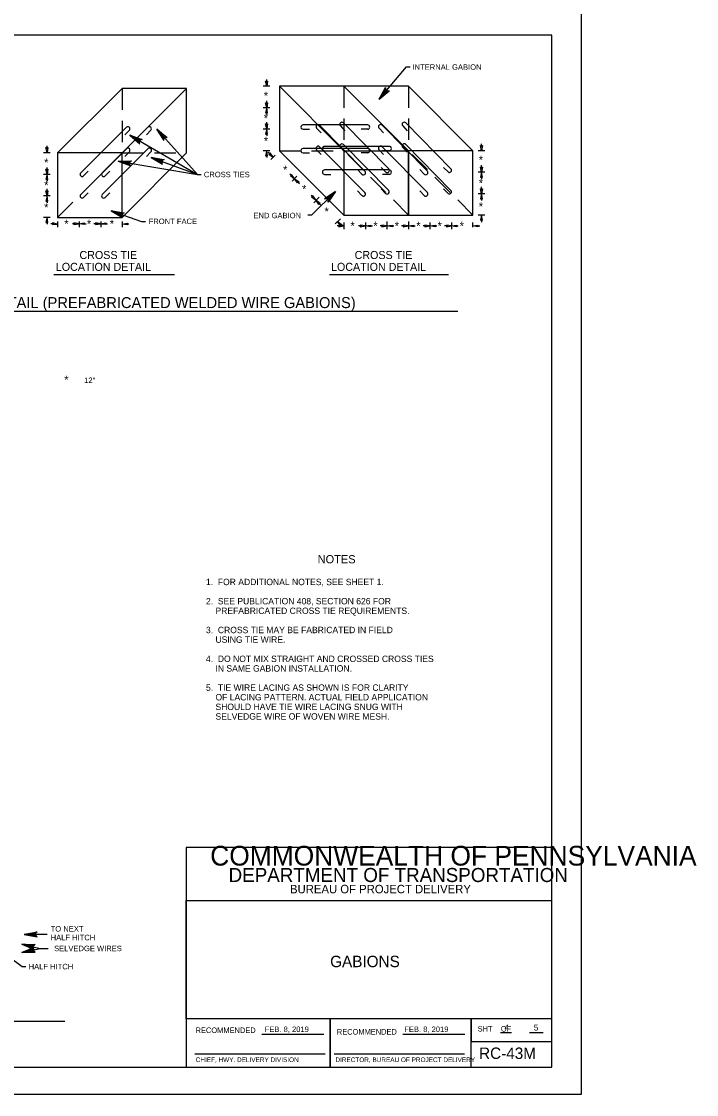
# Model space of a CAD drawing. Extents: x 3 to 3592, y -602 to 1171.
# Drawn here: x 1378 to 1748, y -17 to 569 of the extents above; entities that cross this region are included whole.
import ezdxf

# ---------------------------------------------------------------- set-up
doc = ezdxf.new("R2010")
doc.units = 0
for name, color, linetype in [('1', 7, 'Continuous'), ('2', 7, 'Continuous'), ('3', 7, 'Continuous'), ('H', 7, 'Continuous'), ('P', 7, 'Continuous'), ('PLT-BNDY', 7, 'Continuous')]:
    doc.layers.add(name, color=color, linetype=linetype)

msp = doc.modelspace()

# ---------------------------------------------------------------- linework, layer by layer
at = {"layer": '1'}
for p, q in [((1509.97, 15.82), (1543.86, 15.82)), ((1586.97, 15.82), (1620.84, 15.82)), ((1640.37, 16.81), (1646.51, 16.81)), ((1656.18, 16.81), (1663.83, 16.81)), ((1473.27, 5.16), (1544.52, 5.16)), ((1549.44, 5.16), (1620.78, 5.16))]:
    msp.add_line(p, q, dxfattribs=at)
msp.add_lwpolyline([(1668.51, -2.17), (1668.51, 561.83), (882.51, 561.83), (882.51, -2.17), (1668.51, -2.17), (1668.51, 24.19), (1468.51, 24.19), (1468.51, 88.87), (1668.51, 88.87), (1668.51, 117.83), (1468.51, 117.83), (1468.51, -2.17), (1547.31, -2.17), (1547.31, 24.19), (1547.31, -2.17), (1624.31, -2.17), (1624.31, 24.19), (1624.31, 11.88), (1668.51, 11.88)], dxfattribs=at)
for centre, radius, start, end in [((1436.57, 510.68), 1.15, 318.57633, 131.42367), ((1448.36, 510.68), 1.15, 318.57633, 131.42367), ((1532.41, 511.59), 1.17, 87.51045, 272.48955), ((1540.69, 511.85), 1.15, 45, 225), ((1553.69, 513.06), 1.15, 45, 225), ((1567.76, 511.59), 1.17, 272.48955, 87.51045), ((1574.82, 511.85), 1.15, 45, 225), ((1587.78, 513.06), 1.19, 43.2643, 223.2643), ((1436.62, 498.94), 1.15, 315, 135), ((1448.41, 498.94), 1.15, 315, 135), ((1532.41, 498.69), 1.17, 87.96267, 272.03733), ((1540.69, 500.06), 1.15, 45, 225), ((1544.24, 499.86), 1.22, 90, 270), ((1553.69, 501.28), 1.15, 45, 225), ((1567.76, 498.69), 1.17, 272.48955, 87.51045), ((1574.82, 500.06), 1.15, 45, 225), ((1579.5, 499.86), 1.22, 270, 90), ((1587.78, 501.28), 1.19, 43.2643, 223.2643), ((1544.24, 486.95), 1.22, 90, 270), ((1565.48, 486.7), 1.19, 226.7357, 46.7357), ((1578.43, 487.92), 1.22, 225, 45), ((1579.5, 486.95), 1.22, 270, 90), ((1599.51, 486.75), 1.22, 228.36646, 41.63354), ((1612.47, 487.97), 1.19, 230.10217, 43.36924), ((1411.63, 485.73), 1.15, 135, 315), ((1423.42, 485.73), 1.15, 135, 315), ((1565.48, 474.96), 1.15, 225, 45), ((1578.43, 476.18), 1.19, 223.2643, 43.2643), ((1599.51, 475.02), 1.19, 226.84063, 39.68796), ((1612.47, 476.23), 1.15, 228.57633, 41.42367), ((1411.63, 473.95), 1.15, 135, 315), ((1423.42, 473.95), 1.15, 135, 315)]:
    msp.add_arc(centre, radius, start, end, dxfattribs=at)
at = {"layer": '2'}
for points in [[(1573.98, 526.86), (1577.58, 533.16), (1577.51, 532.49), (1573.98, 526.86), (1577.69, 531.97), (1578, 531.6), (1573.98, 526.86), (1578.42, 531.35), (1578.97, 531.26), (1573.98, 526.86), (1579.61, 531.43), (1578.97, 531.26), (1578.42, 531.35), (1578, 531.6), (1577.69, 531.97), (1577.51, 532.49)], [(1452.44, 510.41), (1458.2, 506), (1457.55, 506.15), (1452.44, 510.41), (1457, 506.04), (1456.59, 505.79), (1452.44, 510.41), (1456.29, 505.41), (1456.13, 504.87), (1452.44, 510.41), (1456.21, 504.21), (1456.13, 504.87), (1456.29, 505.41), (1456.59, 505.79), (1457, 506.04), (1457.55, 506.15)], [(1437.66, 507.26), (1444.49, 504.83), (1443.83, 504.77), (1437.66, 507.26), (1443.34, 504.5), (1443.03, 504.13), (1437.66, 507.26), (1442.86, 503.68), (1442.86, 503.12), (1437.66, 507.26), (1443.15, 502.52), (1442.86, 503.12), (1442.86, 503.68), (1443.03, 504.13), (1443.34, 504.5), (1443.83, 504.77)], [(1431.4, 492.96), (1438.65, 493.1), (1438.05, 492.81), (1431.4, 492.96), (1437.69, 492.39), (1437.53, 491.93), (1431.4, 492.96), (1437.53, 491.45), (1437.73, 490.93), (1431.4, 492.96), (1438.21, 490.46), (1437.73, 490.93), (1437.53, 491.45), (1437.53, 491.93), (1437.69, 492.39), (1438.05, 492.81)], [(1449.4, 495), (1456.55, 493.8), (1455.91, 493.63), (1449.4, 495), (1455.47, 493.28), (1455.23, 492.86), (1449.4, 495), (1455.14, 492.38), (1455.25, 491.84), (1449.4, 495), (1455.63, 491.29), (1455.25, 491.84), (1455.14, 492.38), (1455.23, 492.86), (1455.47, 493.28), (1455.91, 493.63)], [(1550.22, 476.47), (1546.12, 470.48), (1546.24, 471.14), (1550.22, 476.47), (1546.1, 471.68), (1545.82, 472.07), (1550.22, 476.47), (1545.43, 472.35), (1544.89, 472.49), (1550.22, 476.47), (1544.23, 472.37), (1544.89, 472.49), (1545.43, 472.35), (1545.82, 472.07), (1546.1, 471.68), (1546.24, 471.14)], [(1427.43, 465.76), (1434.6, 464.71), (1433.96, 464.53), (1427.43, 465.76), (1433.54, 464.17), (1433.31, 463.74), (1427.43, 465.76), (1433.23, 463.26), (1433.34, 462.72), (1427.43, 465.76), (1433.74, 462.18), (1433.34, 462.72), (1433.23, 463.26), (1433.31, 463.74), (1433.54, 464.17), (1433.96, 464.53)], [(1379.87, 70.36), (1387, 71.7), (1386.45, 71.32), (1379.87, 70.36), (1386.17, 70.84), (1386.09, 70.36), (1379.87, 70.36), (1386.17, 69.89), (1386.45, 69.41), (1379.87, 70.36), (1387, 69.03), (1386.45, 69.41), (1386.17, 69.89), (1386.09, 70.36), (1386.17, 70.84), (1386.45, 71.32)], [(1378.66, 65.09), (1385.91, 64.75), (1385.29, 64.51), (1378.66, 65.09), (1384.9, 64.11), (1384.72, 63.66), (1378.66, 65.09), (1384.69, 63.18), (1384.85, 62.65), (1378.66, 65.09), (1385.3, 62.15), (1384.85, 62.65), (1384.69, 63.18), (1384.72, 63.66), (1384.9, 64.11), (1385.29, 64.51)], [(1378.69, 60.41), (1385.32, 63.35), (1384.87, 62.85), (1378.69, 60.41), (1384.71, 62.32), (1384.74, 61.83), (1378.69, 60.41), (1384.93, 61.39), (1385.31, 60.99), (1378.69, 60.41), (1385.93, 60.74), (1385.31, 60.99), (1384.93, 61.39), (1384.74, 61.83), (1384.71, 62.32), (1384.87, 62.85)]]:
    msp.add_lwpolyline(points, dxfattribs=at)
at = {"layer": '3'}
for p, q in [((1396.17, 431.12), (1462.09, 431.12)), ((1546.92, 431.12), (1612.04, 431.12)), ((1316.22, 410.92), (1617.01, 410.92)), ((1272.44, 22.86), (1402.16, 22.86))]:
    msp.add_line(p, q, dxfattribs=at)
at = {"layer": 'H'}
for p, q in [((1511.93, 536.64), (1513, 536.64)), ((1512.54, 533.89), (1511.93, 536.64)), ((1513, 536.64), (1512.54, 533.89)), ((1511.93, 524.94), (1513, 524.94)), ((1512.54, 522.2), (1511.93, 524.94)), ((1512.54, 522.21), (1511.93, 519.46)), ((1513, 524.94), (1512.54, 522.2)), ((1513, 519.46), (1512.54, 522.21)), ((1511.93, 519.46), (1513, 519.46)), ((1511.93, 513.32), (1513, 513.32)), ((1512.54, 510.42), (1511.93, 513.32)), ((1512.54, 510.42), (1511.93, 507.68)), ((1513, 513.32), (1512.54, 510.42)), ((1513, 507.68), (1512.54, 510.42)), ((1511.93, 507.68), (1513, 507.68)), ((1391.82, 500.41), (1392.88, 500.41)), ((1392.43, 497.52), (1391.82, 500.41)), ((1392.88, 500.41), (1392.43, 497.52)), ((1512.55, 498.64), (1511.94, 495.9)), ((1513.01, 495.9), (1512.55, 498.64)), ((1629.53, 501.53), (1630.59, 501.53)), ((1629.98, 498.64), (1629.53, 501.53)), ((1630.59, 501.53), (1629.98, 498.64)), ((1511.94, 495.9), (1513.01, 495.9)), ((1514.45, 497.45), (1513.68, 496.84)), ((1513.68, 496.84), (1516.12, 495.17)), ((1516.12, 495.17), (1514.45, 497.45)), ((1391.82, 488.63), (1392.88, 488.63)), ((1392.43, 485.73), (1391.82, 488.63)), ((1392.88, 488.63), (1392.43, 485.73)), ((1629.53, 489.69), (1630.59, 489.69)), ((1629.98, 486.95), (1629.53, 489.69)), ((1630, 486.98), (1629.54, 484.24)), ((1630.59, 489.69), (1629.98, 486.95)), ((1630.61, 484.24), (1630, 486.98)), ((1392.43, 485.73), (1391.82, 482.99)), ((1391.82, 482.99), (1392.88, 482.99)), ((1392.88, 482.99), (1392.43, 485.73)), ((1526.14, 485.67), (1525.53, 485.21)), ((1525.53, 485.21), (1527.82, 483.38)), ((1527.82, 483.38), (1526.14, 485.67)), ((1529.46, 481.11), (1527.78, 483.4)), ((1527.78, 483.4), (1530.22, 481.72)), ((1530.22, 481.72), (1529.46, 481.11)), ((1629.54, 484.24), (1630.61, 484.24)), ((1391.82, 476.79), (1392.88, 476.79)), ((1392.43, 474.05), (1391.82, 476.79)), ((1392.88, 476.79), (1392.43, 474.05)), ((1629.52, 477.91), (1630.59, 477.91)), ((1629.98, 475.16), (1629.52, 477.91)), ((1630.01, 475.17), (1629.56, 472.43)), ((1630.59, 477.91), (1629.98, 475.16)), ((1630.62, 472.43), (1630.01, 475.17)), ((1392.43, 474.05), (1391.82, 471.15)), ((1391.82, 471.15), (1392.88, 471.15)), ((1392.88, 471.15), (1392.43, 474.05)), ((1537.74, 474.05), (1537.13, 473.44)), ((1537.13, 473.44), (1539.57, 471.61)), ((1539.57, 471.61), (1537.74, 474.05)), ((1541.09, 469.33), (1539.57, 471.61)), ((1539.57, 471.61), (1541.85, 469.94)), ((1541.85, 469.94), (1541.09, 469.33)), ((1629.56, 472.43), (1630.62, 472.43)), ((1629.99, 463.38), (1629.54, 460.64)), ((1630.6, 460.64), (1629.99, 463.38)), ((1392.43, 462.26), (1391.82, 459.37)), ((1391.82, 459.37), (1392.88, 459.37)), ((1392.88, 459.37), (1392.43, 462.26)), ((1395.47, 459.24), (1395.47, 458.32)), ((1398.21, 458.63), (1395.47, 459.24)), ((1395.47, 458.32), (1398.21, 458.63)), ((1407.11, 459.32), (1407.11, 458.4)), ((1410, 458.71), (1407.11, 459.32)), ((1407.11, 458.4), (1410, 458.71)), ((1410, 458.71), (1412.75, 459.32)), ((1412.75, 458.4), (1410, 458.71)), ((1412.75, 459.32), (1412.75, 458.4)), ((1418.89, 459.32), (1418.89, 458.4)), ((1421.79, 458.71), (1418.89, 459.32)), ((1418.89, 458.4), (1421.79, 458.71)), ((1421.79, 458.71), (1424.55, 459.23)), ((1424.52, 458.31), (1421.79, 458.71)), ((1424.55, 459.23), (1424.52, 458.31)), ((1433.58, 458.56), (1436.32, 459.17)), ((1436.32, 458.26), (1433.58, 458.56)), ((1436.32, 459.17), (1436.32, 458.26)), ((1552.98, 457.56), (1551.3, 460)), ((1551.3, 460), (1553.74, 458.17)), ((1551.93, 458.05), (1551.93, 457.14)), ((1554.82, 457.59), (1551.93, 458.05)), ((1551.93, 457.14), (1554.82, 457.59)), ((1553.74, 458.17), (1552.98, 457.56)), ((1563.7, 458.05), (1563.7, 457.13)), ((1566.59, 457.59), (1563.7, 458.05)), ((1563.7, 457.13), (1566.59, 457.59)), ((1566.59, 457.59), (1569.34, 458.05)), ((1569.34, 457.13), (1566.59, 457.59)), ((1569.34, 458.05), (1569.34, 457.13)), ((1575.53, 458.05), (1575.53, 457.13)), ((1578.28, 457.59), (1575.53, 458.05)), ((1575.53, 457.13), (1578.28, 457.59)), ((1578.28, 457.6), (1581.17, 458.06)), ((1581.17, 457.15), (1578.28, 457.6)), ((1581.17, 458.06), (1581.17, 457.15)), ((1587.17, 458.05), (1587.17, 457.13)), ((1590.06, 457.59), (1587.17, 458.05)), ((1587.17, 457.13), (1590.06, 457.59)), ((1590.06, 457.59), (1592.81, 458.05)), ((1592.81, 457.13), (1590.06, 457.59)), ((1592.81, 458.05), (1592.81, 457.13)), ((1599, 458.05), (1599, 457.13)), ((1601.75, 457.59), (1599, 458.05)), ((1599, 457.13), (1601.75, 457.59)), ((1601.75, 457.59), (1604.65, 458.04)), ((1604.65, 457.13), (1601.75, 457.59)), ((1604.65, 458.04), (1604.65, 457.13)), ((1610.79, 458.06), (1610.79, 457.15)), ((1613.53, 457.6), (1610.79, 458.06)), ((1610.79, 457.15), (1613.53, 457.6)), ((1613.53, 457.59), (1616.43, 458.05)), ((1616.43, 457.13), (1613.53, 457.59)), ((1616.43, 458.05), (1616.43, 457.13)), ((1625.33, 457.6), (1628.08, 458.06)), ((1628.08, 457.15), (1625.33, 457.6)), ((1628.08, 458.06), (1628.08, 457.15)), ((1629.54, 460.64), (1630.6, 460.64))]:
    msp.add_line(p, q, dxfattribs=at)
at = {"layer": 'P'}
for points in [[(1573.98, 526.86), (1588.95, 544.46)], [(1588.95, 544.46), (1591.08, 544.46)], [(1514.27, 533.89), (1510.61, 533.89)], [(1512.54, 535.72), (1512.54, 537.65)], [(1519.55, 533.89), (1519.55, 498.64)], [(1519.55, 533.89), (1554.81, 498.64)], [(1590.06, 533.89), (1519.55, 533.89)], [(1554.81, 533.89), (1590.06, 498.64)], [(1554.81, 533.89), (1554.81, 522.21)], [(1590.06, 533.89), (1625.32, 498.64)], [(1590.06, 533.89), (1590.06, 522.21)], [(1398.22, 497.52), (1433.58, 532.78)], [(1468.73, 532.78), (1433.58, 532.78)], [(1433.58, 497.52), (1468.73, 532.78)], [(1433.58, 532.78), (1433.58, 520.99)], [(1468.73, 497.52), (1468.73, 532.78)], [(1514.27, 522.21), (1510.61, 522.21)], [(1514.27, 522.21), (1510.61, 522.21)], [(1512.54, 524.04), (1512.54, 525.87)], [(1512.54, 520.38), (1512.54, 518.45)], [(1554.81, 516.32), (1554.81, 504.63)], [(1590.06, 516.32), (1590.06, 504.63)], [(1435.81, 511.54), (1410.82, 486.55)], [(1447.6, 511.54), (1422.6, 486.55)], [(1433.58, 515.1), (1433.58, 503.41)], [(1452.44, 510.41), (1474.62, 485.73)], [(1514.27, 510.42), (1510.61, 510.42)], [(1514.27, 510.42), (1510.61, 510.42)], [(1512.54, 512.35), (1512.54, 514.28)], [(1567.81, 512.76), (1532.46, 512.76)], [(1532.46, 510.42), (1535.91, 510.42)], [(1539.87, 511.03), (1542.31, 508.49)], [(1566.29, 487.56), (1541.5, 512.66)], [(1552.88, 512.25), (1555.21, 509.61)], [(1579.29, 488.78), (1554.5, 513.88)], [(1567.81, 510.42), (1564.16, 510.42)], [(1574.01, 511.03), (1576.45, 508.49)], [(1600.43, 487.56), (1575.64, 512.66)], [(1586.91, 512.25), (1589.45, 509.61)], [(1613.33, 488.78), (1588.64, 513.88)], [(1437.44, 509.92), (1435, 507.38)], [(1437.66, 507.26), (1474.62, 485.73)], [(1449.22, 509.92), (1446.78, 507.38)], [(1512.54, 508.59), (1512.54, 506.77)], [(1392.43, 499.45), (1392.43, 501.28)], [(1435.81, 499.76), (1410.82, 474.76)], [(1447.6, 499.76), (1422.6, 474.76)], [(1514.27, 498.64), (1510.61, 498.64)], [(1519.55, 498.64), (1554.81, 463.38)], [(1519.55, 498.64), (1531.24, 498.64)], [(1567.81, 499.86), (1532.46, 499.86)], [(1537.13, 498.64), (1548.92, 498.64)], [(1539.87, 499.25), (1542.31, 496.71)], [(1566.29, 475.78), (1541.5, 500.87)], [(1579.5, 501.08), (1544.24, 501.08)], [(1544.24, 498.64), (1547.7, 498.64)], [(1552.88, 500.47), (1555.21, 497.93)], [(1579.29, 477), (1554.5, 502.09)], [(1554.81, 498.64), (1554.81, 463.38)], [(1554.81, 498.64), (1590.06, 498.64)], [(1554.81, 498.64), (1590.06, 498.64)], [(1574.01, 499.25), (1576.45, 496.71)], [(1600.43, 475.78), (1575.64, 500.87)], [(1579.5, 498.64), (1575.94, 498.64)], [(1586.91, 500.47), (1589.45, 497.93)], [(1613.33, 477), (1588.64, 502.09)], [(1625.32, 498.64), (1590.06, 498.64)], [(1590.06, 498.64), (1590.06, 463.38)], [(1590.06, 463.38), (1590.06, 498.64)], [(1625.32, 463.38), (1625.32, 498.64)], [(1631.82, 498.64), (1628.16, 498.64)], [(1629.99, 500.57), (1629.99, 502.5)], [(1394.15, 497.52), (1390.5, 497.52)], [(1433.58, 497.52), (1398.22, 497.52)], [(1398.22, 497.52), (1398.22, 462.26)], [(1423.21, 487.16), (1431.44, 495.59)], [(1431.4, 492.96), (1474.62, 485.73)], [(1433.58, 497.52), (1445.26, 497.52)], [(1433.58, 462.26), (1468.73, 497.52)], [(1433.58, 462.26), (1433.58, 497.52)], [(1437.44, 498.13), (1435, 495.59)], [(1449.22, 498.13), (1446.78, 495.59)], [(1449.4, 495), (1474.62, 485.73)], [(1451.15, 497.52), (1462.84, 497.52)], [(1512.54, 496.81), (1512.54, 494.98)], [(1514.78, 496.5), (1513.36, 497.93)], [(1517.11, 496.3), (1514.78, 493.86)], [(1532.46, 497.52), (1535.91, 497.52)], [(1565.17, 488.38), (1556.84, 496.71)], [(1567.81, 497.52), (1564.16, 497.52)], [(1600.43, 488.38), (1592.1, 496.71)], [(1392.43, 487.66), (1392.43, 489.49)], [(1412.44, 484.92), (1414.98, 487.46)], [(1424.23, 484.92), (1426.77, 487.46)], [(1579.5, 488.17), (1544.24, 488.17)], [(1564.66, 485.84), (1562.23, 488.38)], [(1577.57, 487.06), (1575.13, 489.49)], [(1598.7, 485.84), (1596.26, 488.38)], [(1611.7, 487.06), (1609.16, 489.49)], [(1631.82, 486.95), (1628.16, 486.95)], [(1631.82, 486.95), (1628.16, 486.95)], [(1629.99, 488.78), (1629.99, 490.71)], [(1394.15, 485.73), (1390.5, 485.73)], [(1394.15, 485.73), (1390.5, 485.73)], [(1392.43, 483.91), (1392.43, 481.98)], [(1410.72, 474.66), (1419.05, 482.99)], [(1474.62, 485.73), (1476.76, 485.73)], [(1474.62, 485.73), (1476.76, 485.73)], [(1474.62, 485.73), (1476.76, 485.73)], [(1526.56, 484.72), (1525.14, 486.14)], [(1529.1, 484.72), (1526.56, 482.08)], [(1529.1, 482.08), (1530.42, 480.76)], [(1544.24, 485.73), (1547.7, 485.73)], [(1577.67, 475.88), (1569.34, 484.21)], [(1579.5, 485.73), (1575.94, 485.73)], [(1612.82, 475.88), (1604.49, 484.21)], [(1629.99, 485.12), (1629.99, 483.19)], [(1392.43, 475.88), (1392.43, 477.81)], [(1412.44, 473.14), (1414.98, 475.68)], [(1424.23, 473.14), (1426.77, 475.68)], [(1550.22, 476.47), (1537.13, 463.38)], [(1564.66, 474.15), (1562.23, 476.69)], [(1577.57, 475.37), (1575.13, 477.81)], [(1598.7, 474.15), (1596.26, 476.69)], [(1611.7, 475.37), (1609.16, 477.81)], [(1631.82, 475.17), (1628.16, 475.17)], [(1631.82, 475.17), (1628.16, 475.17)], [(1629.99, 477), (1629.99, 478.93)], [(1394.15, 474.05), (1390.5, 474.05)], [(1394.15, 474.05), (1390.5, 474.05)], [(1392.43, 472.12), (1392.43, 470.19)], [(1398.22, 462.26), (1406.55, 470.49)], [(1538.25, 472.93), (1536.83, 474.36)], [(1541.19, 473.34), (1538.25, 470.29)], [(1540.89, 470.29), (1542.21, 468.97)], [(1590.06, 463.38), (1581.83, 471.82)], [(1625.32, 463.38), (1616.99, 471.82)], [(1629.99, 473.34), (1629.99, 471.41)], [(1427.43, 465.76), (1444.14, 460.03)], [(1537.13, 463.38), (1535.1, 463.38)], [(1554.81, 463.38), (1590.06, 463.38)], [(1590.06, 463.38), (1625.32, 463.38)], [(1631.82, 463.38), (1628.16, 463.38)], [(1394.15, 462.26), (1390.5, 462.26)], [(1392.43, 460.33), (1392.43, 458.51)], [(1396.39, 458.71), (1394.56, 458.71)], [(1398.22, 462.26), (1433.58, 462.26)], [(1398.22, 460.03), (1398.22, 456.88)], [(1408.07, 458.71), (1406.25, 458.71)], [(1410, 460.03), (1410, 456.88)], [(1410, 458.2), (1410, 456.88)], [(1411.83, 458.71), (1413.76, 458.71)], [(1421.79, 458.71), (1418.03, 458.71)], [(1421.79, 460.03), (1421.79, 456.88)], [(1421.79, 458.71), (1425.45, 458.71)], [(1421.79, 458.2), (1421.79, 456.88)], [(1433.58, 460.03), (1433.58, 456.88)], [(1435.4, 458.71), (1437.23, 458.71)], [(1444.14, 460.03), (1446.28, 460.03)], [(1552.88, 461.45), (1549.93, 458.71)], [(1552.88, 457.59), (1551.05, 457.59)], [(1552.57, 458.71), (1553.89, 457.29)], [(1554.81, 459.42), (1554.81, 455.76)], [(1564.66, 457.59), (1562.83, 457.59)], [(1566.59, 459.42), (1566.59, 455.76)], [(1568.42, 457.59), (1570.35, 457.59)], [(1576.45, 457.59), (1574.62, 457.59)], [(1578.28, 460.03), (1578.28, 455.76)], [(1580.21, 457.59), (1582.14, 457.59)], [(1588.13, 457.59), (1586.3, 457.59)], [(1590.06, 460.03), (1590.06, 455.76)], [(1591.89, 457.59), (1593.82, 457.59)], [(1599.92, 457.59), (1598.09, 457.59)], [(1601.75, 459.42), (1601.75, 455.76)], [(1603.68, 457.59), (1605.61, 457.59)], [(1611.7, 457.59), (1609.77, 457.59)], [(1613.53, 459.42), (1613.53, 455.76)], [(1615.46, 457.59), (1617.29, 457.59)], [(1625.32, 456.98), (1625.32, 459.42)], [(1627.15, 457.59), (1629.08, 457.59)], [(1629.99, 461.55), (1629.99, 459.72)], [(1566.59, 456.98), (1566.59, 455.76)], [(1578.28, 456.98), (1578.28, 455.76)], [(1590.06, 456.98), (1590.06, 455.76)], [(1601.75, 456.98), (1601.75, 455.76)], [(1613.53, 456.98), (1613.53, 455.76)], [(1378.66, 65.09), (1388.61, 62.74)], [(1392.51, 70.36), (1379.87, 70.36)], [(1378.69, 60.41), (1388.61, 62.74)], [(1388.61, 62.74), (1393.11, 62.74)], [(1371.68, 58.13), (1378.76, 52.79)], [(1378.76, 52.79), (1380.89, 52.79)]]:
    msp.add_lwpolyline(points, dxfattribs=at)
at = {"layer": 'PLT-BNDY'}
msp.add_lwpolyline([(843.51, 576.83), (1684.51, 576.83), (1684.51, -17.17), (843.51, -17.17)], close=True, dxfattribs=at)

# ---------------------------------------------------------------- texts
at = {"layer": '1'}
for s, height, p in [('COMMONWEALTH OF PENNSYLVANIA', 10.7834, (1481.66, 107.98)), ('DEPARTMENT OF TRANSPORTATION', 7.6843, (1491.72, 98.98)), ('BUREAU OF PROJECT DELIVERY', 4.6221, (1525.31, 92.82)), ('GABIONS', 6.25, (1547.25, 52.45)), ('RECOMMENDED', 3.048, (1473.67, 16.43)), ('FEB. 8, 2019', 3, (1511.42, 17)), ('RECOMMENDED', 3.048, (1550.91, 15.59)), ('FEB. 8, 2019', 3, (1587.77, 17)), ('SHT    OF', 3.048, (1627.91, 17.26)), ('4', 3.25, (1642.57, 17.83)), ('5', 3.25, (1658.65, 17.83)), ('APPROVED', 0.0192, (1511.53, 15.77)), ('RC-43M', 6.25, (1628.7, 2.28)), ('CHIEF, HWY. DELIVERY DIVISION', 2.54, (1473.73, 0.6)), ('DIRECTOR, BUREAU OF PROJECT DELIVERY', 2.54, (1550.11, 0.57))]:
    msp.add_text(s, height=height, dxfattribs=at).set_placement(p)
at = {"layer": '3'}
for s, height, p in [('INTERNAL GABION', 3, (1592.28, 542.91)), ('*', 4.5, (1510.97, 526.52)), ('*', 4.5, (1510.97, 514.21)), ('*', 4.5, (1510.97, 501.78)), ('*', 4.5, (1390.84, 489.98)), ('*', 4.5, (1628.5, 491.43)), ('CROSS TIES', 3, (1478.17, 484.19)), ('*', 4.5, (1521.5, 486.04)), ('*', 4.5, (1390.84, 477.61)), ('*', 4.5, (1628.5, 478.7)), ('*', 4.5, (1531.92, 475.51)), ('*', 4.5, (1390.84, 465.48)), ('*', 4.5, (1628.5, 465.98)), ('END GABION', 3, (1505.32, 461.75)), ('*', 4.5, (1544.17, 463.26)), ('*', 4.5, (1401.85, 456.48)), ('*', 4.5, (1414.22, 456.48)), ('*', 4.5, (1426.71, 456.48)), ('FRONT FACE', 3, (1447.99, 458.6)), ('*', 4.5, (1558.37, 455.33)), ('*', 4.5, (1570.86, 455.33)), ('*', 4.5, (1582.57, 455.33)), ('*', 4.5, (1594.35, 455.33)), ('*', 4.5, (1606.01, 455.33)), ('*', 4.5, (1618.08, 455.33)), ('CROSS TIE', 4.375, (1410.16, 439.51)), ('CROSS TIE', 4.375, (1560.64, 439.51)), ('LOCATION DETAIL', 4.375, (1397.24, 433.03)), ('LOCATION DETAIL', 4.375, (1547.72, 433.03)), ('CROSS TIE DETAIL (PREFABRICATED WELDED WIRE GABIONS)', 6, (1314.24, 412.67)), ('*', 4.5, (1401.85, 371.26)), ('12"', 3, (1412.72, 371.73)), ('NOTES', 4.5, (1540.42, 273.17)), ('1.  FOR ADDITIONAL NOTES, SEE SHEET 1.', 3.5, (1479.33, 261.24)), ('2.  SEE PUBLICATION 408, SECTION 626 FOR', 3.5, (1479.33, 250.74)), ('    PREFABRICATED CROSS TIE REQUIREMENTS.', 3.5, (1479.33, 245.49)), ('3.  CROSS TIE MAY BE FABRICATED IN FIELD', 3.5, (1479.33, 234.99)), ('    USING TIE WIRE.', 3.5, (1479.33, 229.74)), ('4.  DO NOT MIX STRAIGHT AND CROSSED CROSS TIES', 3.5, (1479.33, 219.24)), ('    IN SAME GABION INSTALLATION.', 3.5, (1479.33, 213.99)), ('5.  TIE WIRE LACING AS SHOWN IS FOR CLARITY', 3.5, (1479.33, 203.49)), ('    OF LACING PATTERN. ACTUAL FIELD APPLICATION', 3.5, (1479.33, 198.24)), ('    SHOULD HAVE TIE WIRE LACING SNUG WITH', 3.5, (1479.33, 192.99)), ('    SELVEDGE WIRE OF WOVEN WIRE MESH.', 3.5, (1479.33, 187.74)), ('TO NEXT', 3, (1394.41, 71.91)), ('HALF HITCH', 3, (1394.41, 67.16)), ('SELVEDGE WIRES', 3, (1396.26, 61.19)), ('HALF HITCH', 3, (1382.37, 51.27))]:
    msp.add_text(s, height=height, dxfattribs=at).set_placement(p)

doc.saveas('drawing.dxf')
